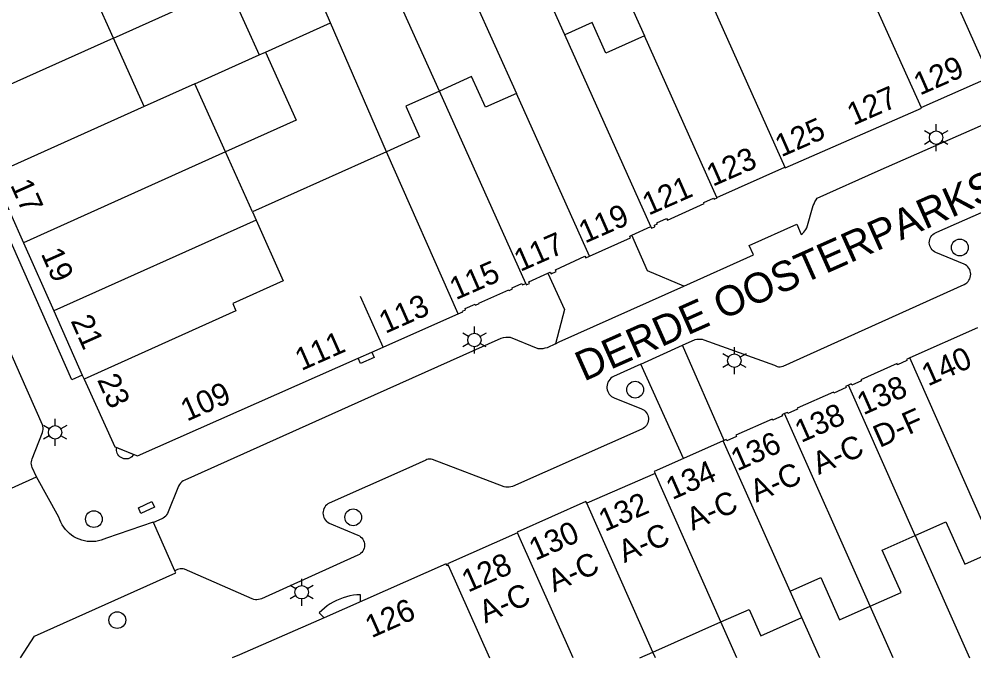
# Model space of a CAD drawing. Extents: x 122462 to 123306, y 485548 to 486417.
# Drawn here: x 123065.1 to 123129, y 485548.3 to 485591 of the extents above; entities that cross this region are included whole.
import ezdxf

# ---------------------------------------------------------------- set-up
doc = ezdxf.new("R2010")
doc.units = 0
for name, color, linetype in [('B-WE-IE-MEUBILAIR_WEGMEUBILAIR_VERKEERSBORD-S', 7, 'Continuous'), ('Level 1', 7, 'Continuous'), ('Level 10', 7, 'Continuous'), ('Level 11', 7, 'Continuous'), ('Level 17', 7, 'Continuous'), ('Level 19', 7, 'Continuous'), ('Level 30', 7, 'Continuous'), ('Level 4', 7, 'Continuous'), ('Level 40', 7, 'Continuous'), ('Level 50', 7, 'Continuous'), ('Level 53', 7, 'Continuous'), ('N-WE-AL-T25', 7, 'Continuous'), ('N-WE-GR-BOOM_DOORWORTELBARE RUIMTE-G', 7, 'Continuous')]:
    doc.layers.add(name, color=color, linetype=linetype)

msp = doc.modelspace()

# ---------------------------------------------------------------- linework, layer by layer
at = {"layer": 'Level 1'}
for p, q in [((123094.21, 485595.364), (123098.391, 485586.058)), ((123071.452, 485589.751), (123069.395, 485594.33)), ((123101.624, 485589.977), (123099.805, 485594.027)), ((123105.31, 485593.529), (123106.941, 485589.899)), ((123073.509, 485585.172), (123071.452, 485589.751)), ((123125.439, 485585.11), (123130.049, 485587.14)), ((123076.892, 485586.692), (123073.509, 485585.172)), ((123078.936, 485582.14), (123076.892, 485586.692)), ((123080.737, 485578.13), (123078.936, 485582.14)), ((123089.701, 485582.156), (123080.737, 485578.13)), ((123063.4, 485580.63), (123065.429, 485576.072)), ((123111.791, 485579.101), (123116.34, 485581.13)), ((123106.108, 485576.587), (123107.381, 485577.161)), ((123065.429, 485576.072), (123067.457, 485571.513)), ((123067.457, 485571.513), (123069.365, 485567.221)), ((123088.725, 485568.757), (123094.5, 485571.313)), ((123129.207, 485570.393), (123124.689, 485568.37)), ((123087.812, 485568.353), (123088.725, 485568.757)), ((123069.365, 485567.221), (123069.479, 485566.959)), ((123112.219, 485562.829), (123109.553, 485561.653)), ((123112.271, 485562.852), (123112.219, 485562.829)), ((123107.661, 485560.641), (123103.091, 485558.661)), ((123117.472, 485551.013), (123116.687, 485552.781)), ((123107.515, 485548.706), (123112.066, 485550.728)), ((123106.651, 485548.322), (123107.515, 485548.706))]:
    msp.add_line(p, q, dxfattribs=at)
for points in [[(123106.941, 485589.899), (123104.372, 485588.745), (123103.451, 485590.797), (123101.624, 485589.977)], [(123098.391, 485586.058), (123096.311, 485585.124), (123095.389, 485587.177), (123093.236, 485586.21)], [(123093.236, 485586.21), (123090.992, 485585.202), (123091.914, 485583.149), (123089.701, 485582.156)], [(123116.34, 485581.13), (123116.365, 485581.076), (123125.461, 485585.061), (123125.439, 485585.11)], [(123107.381, 485577.161), (123107.429, 485577.045), (123107.65, 485577.14), (123107.613, 485577.237), (123107.811, 485577.331), (123107.771, 485577.401), (123108.431, 485577.691), (123108.481, 485577.581), (123110.951, 485578.691), (123110.921, 485578.761), (123111.576, 485579.059), (123111.611, 485578.981), (123111.801, 485579.071), (123111.791, 485579.101)], [(123103.277, 485575.177), (123106.011, 485576.411), (123105.961, 485576.521), (123106.108, 485576.587)], [(123100.495, 485574.039), (123100.651, 485574.111), (123100.701, 485573.991), (123101.051, 485574.161), (123101.001, 485574.271), (123102.961, 485575.181), (123103.021, 485575.061), (123103.277, 485575.177)], [(123099.01, 485573.355), (123099.049, 485573.249), (123099.263, 485573.347), (123099.215, 485573.45), (123100.495, 485574.039)], [(123094.5, 485571.313), (123094.809, 485571.449), (123094.79, 485571.502), (123094.995, 485571.589), (123094.956, 485571.679), (123095.631, 485571.971), (123095.661, 485571.901), (123095.891, 485572.001), (123095.871, 485572.041), (123097.881, 485572.921), (123097.901, 485572.881), (123098.131, 485572.981), (123098.101, 485573.051), (123098.761, 485573.341), (123098.791, 485573.261), (123099.01, 485573.355)], [(123069.479, 485566.959), (123071.539, 485562.429), (123073.049, 485561.819), (123087.812, 485568.353)], [(123124.689, 485568.37), (123124.467, 485568.273), (123124.501, 485568.195), (123123.869, 485567.92), (123123.837, 485567.993), (123121.417, 485566.913), (123121.457, 485566.843), (123120.807, 485566.563), (123120.777, 485566.633), (123120.587, 485566.548)], [(123120.587, 485566.548), (123120.397, 485566.463), (123120.427, 485566.393), (123119.607, 485566.023), (123119.577, 485566.093), (123117.157, 485565.023), (123117.187, 485564.953), (123116.538, 485564.664), (123116.507, 485564.733), (123116.322, 485564.653)], [(123116.322, 485564.653), (123116.137, 485564.573), (123116.17, 485564.5), (123115.527, 485564.213), (123115.497, 485564.283), (123113.057, 485563.203), (123113.097, 485563.123), (123112.447, 485562.833), (123112.417, 485562.913), (123112.271, 485562.852)], [(123109.553, 485561.653), (123107.6, 485560.789), (123107.661, 485560.641)], [(123103.091, 485558.661), (123103.039, 485558.769), (123098.449, 485556.719), (123098.467, 485556.683)], [(123125.053, 485556.499), (123127.101, 485557.409), (123128.359, 485554.579), (123130.415, 485555.492)], [(123098.467, 485556.683), (123093.785, 485554.616), (123093.826, 485554.524)], [(123122.046, 485551.773), (123124.103, 485552.686), (123122.845, 485555.517), (123125.053, 485556.499)], [(123093.826, 485554.524), (123093.746, 485554.487), (123093.689, 485554.617), (123085.532, 485551.003), (123079.864, 485548.524), (123079.386, 485548.322)], [(123116.687, 485552.781), (123118.732, 485553.69), (123119.99, 485550.859), (123122.046, 485551.773)], [(123112.066, 485550.728), (123113.941, 485551.561), (123114.727, 485549.793), (123117.472, 485551.013)]]:
    msp.add_lwpolyline(points, dxfattribs=at)
at = {"layer": 'Level 10'}
msp.add_lwpolyline([(123072.233, 485561.623), (123072.137, 485561.638), (123072.044, 485561.667), (123071.957, 485561.71), (123071.878, 485561.767), (123071.808, 485561.835), (123071.75, 485561.913), (123071.704, 485561.999), (123071.673, 485562.091), (123071.656, 485562.186), (123071.654, 485562.284), (123071.667, 485562.38), (123072.811, 485561.918), (123072.754, 485561.84), (123072.685, 485561.771), (123072.606, 485561.714), (123072.519, 485561.67), (123072.427, 485561.639), (123072.331, 485561.624), (123072.233, 485561.623)], dxfattribs=at)
at = {"layer": 'Level 11'}
msp.add_lwpolyline([(123087.971, 485552.083), (123087.968, 485552.546), (123087.73, 485552.533), (123087.493, 485552.507), (123087.258, 485552.465), (123087.026, 485552.41), (123086.797, 485552.341), (123086.573, 485552.258), (123086.355, 485552.162), (123086.143, 485552.053), (123085.938, 485551.931), (123085.74, 485551.797), (123085.551, 485551.652), (123085.371, 485551.495), (123085.201, 485551.328), (123085.532, 485551.003)], dxfattribs=at)
at = {"layer": 'Level 17'}
for p, q in [((123106.7, 485567.956), (123109.495, 485569.221)), ((123112.271, 485562.852), (123109.495, 485569.221)), ((123109.553, 485561.653), (123106.7, 485567.956)), ((123063.109, 485558.987), (123066.312, 485560.416)), ((123075.558, 485554.133), (123074.125, 485557.364))]:
    msp.add_line(p, q, dxfattribs=at)
for points in [[(123109.584, 485573.161), (123114.25, 485575.263), (123113.94, 485575.893), (123117.134, 485577.317), (123117.419, 485576.626), (123117.516, 485576.694), (123117.604, 485576.773), (123117.681, 485576.864), (123117.746, 485576.963), (123117.797, 485577.07), (123118.239, 485578.551), (123118.289, 485578.684), (123118.349, 485578.813), (123118.419, 485578.936), (123118.498, 485579.054), (123122.564, 485580.878), (123137.364, 485587.377)], [(123066.312, 485560.416), (123066.016, 485561.051), (123065.982, 485561.144), (123065.962, 485561.24), (123065.956, 485561.339), (123065.965, 485561.437), (123065.987, 485561.533), (123066.024, 485561.625), (123066.704, 485563.386), (123066.735, 485563.489), (123066.751, 485563.595), (123066.751, 485563.703), (123066.736, 485563.809), (123066.705, 485563.912), (123065.252, 485567.18), (123057.88, 485583.878)], [(123109.495, 485569.221), (123110.338, 485569.602), (123110.454, 485569.627), (123110.572, 485569.638), (123110.69, 485569.635), (123110.808, 485569.617), (123110.922, 485569.586), (123115.639, 485567.879), (123115.728, 485567.836), (123115.822, 485567.806), (123115.92, 485567.788), (123116.019, 485567.783), (123116.117, 485567.792), (123116.214, 485567.814), (123128.332, 485573.285), (123128.425, 485573.337), (123128.509, 485573.402), (123128.583, 485573.478), (123128.646, 485573.564), (123128.696, 485573.658), (123128.733, 485573.758), (123128.754, 485573.862), (123128.761, 485573.969), (123128.753, 485574.075), (123128.729, 485574.179), (123128.692, 485574.278), (123128.64, 485574.371), (123128.576, 485574.456), (123128.501, 485574.531), (123128.415, 485574.595), (123128.322, 485574.646), (123126.424, 485575.411), (123126.333, 485575.461), (123126.249, 485575.523), (123126.175, 485575.597), (123126.112, 485575.68), (123126.062, 485575.771), (123126.025, 485575.868), (123126.002, 485575.97), (123125.993, 485576.074), (123125.999, 485576.177), (123126.02, 485576.28), (123126.055, 485576.378), (123126.104, 485576.47), (123126.165, 485576.554), (123126.237, 485576.629), (123126.319, 485576.693), (123126.409, 485576.745), (123126.506, 485576.784), (123133.427, 485579.829)], [(123109.584, 485573.161), (123107.158, 485574.184), (123106.108, 485576.587)], [(123100.495, 485574.039), (123101.613, 485571.603), (123100.996, 485569.314)], [(123100.996, 485569.314), (123101.257, 485569.439), (123109.584, 485573.161)], [(123100.996, 485569.314), (123100.45, 485569.052), (123100.298, 485569.016), (123100.144, 485568.992), (123099.988, 485568.979), (123099.832, 485568.977), (123098, 485569.736), (123097.835, 485569.744), (123097.67, 485569.737), (123097.506, 485569.714), (123097.345, 485569.676), (123088.872, 485565.877), (123076.219, 485560.205), (123076.116, 485560.149), (123076.02, 485560.08), (123075.935, 485559.999), (123075.86, 485559.909), (123075.797, 485559.809), (123075.056, 485557.983), (123075.005, 485557.889), (123074.941, 485557.804), (123074.865, 485557.729), (123074.778, 485557.666), (123074.684, 485557.616), (123074.125, 485557.364)], [(123106.7, 485567.956), (123104.873, 485567.13), (123104.782, 485567.077), (123104.698, 485567.011), (123104.624, 485566.936), (123104.561, 485566.85), (123104.51, 485566.758), (123104.472, 485566.659), (123104.447, 485566.556), (123104.437, 485566.45), (123104.441, 485566.345), (123104.459, 485566.24), (123104.491, 485566.139), (123104.536, 485566.043), (123104.594, 485565.955), (123104.663, 485565.874), (123104.743, 485565.804), (123104.831, 485565.745), (123104.926, 485565.699), (123106.748, 485564.977), (123106.841, 485564.933), (123106.928, 485564.877), (123107.006, 485564.809), (123107.073, 485564.731), (123107.129, 485564.644), (123107.172, 485564.551), (123107.202, 485564.452), (123107.217, 485564.35), (123107.219, 485564.247), (123107.205, 485564.145), (123107.178, 485564.045), (123107.137, 485563.95), (123107.083, 485563.862), (123107.018, 485563.783), (123106.941, 485563.713), (123106.856, 485563.655), (123106.764, 485563.609), (123098.135, 485559.784), (123098.024, 485559.752), (123097.909, 485559.732), (123097.793, 485559.725), (123097.677, 485559.731), (123097.563, 485559.75), (123092.777, 485561.588), (123092.685, 485561.608), (123092.59, 485561.612), (123092.497, 485561.6), (123092.407, 485561.573), (123092.322, 485561.531), (123090.986, 485560.937), (123085.875, 485558.667), (123085.785, 485558.616), (123085.703, 485558.552), (123085.631, 485558.478), (123085.569, 485558.395), (123085.52, 485558.303), (123085.484, 485558.206), (123085.462, 485558.105), (123085.455, 485558.002), (123085.462, 485557.898), (123085.483, 485557.797), (123085.518, 485557.699), (123085.566, 485557.608), (123085.627, 485557.524), (123085.699, 485557.449), (123085.78, 485557.385), (123085.87, 485557.333), (123087.797, 485556.532), (123087.89, 485556.481), (123087.975, 485556.418), (123088.05, 485556.343), (123088.113, 485556.258), (123088.164, 485556.165), (123088.201, 485556.065), (123088.224, 485555.962), (123088.231, 485555.856), (123088.223, 485555.75), (123088.201, 485555.647), (123088.163, 485555.547), (123088.112, 485555.454), (123088.048, 485555.37), (123087.973, 485555.295), (123087.888, 485555.232), (123087.795, 485555.181), (123081.345, 485552.278), (123081.247, 485552.24), (123081.145, 485552.215), (123081.04, 485552.205), (123080.935, 485552.209), (123080.831, 485552.228), (123080.731, 485552.261), (123076.194, 485554.247), (123076.101, 485554.268), (123076.005, 485554.276), (123075.91, 485554.271), (123075.816, 485554.255), (123075.725, 485554.225), (123075.638, 485554.185), (123075.558, 485554.133)], [(123074.125, 485557.364), (123074.114, 485557.388), (123070.987, 485556.325), (123070.814, 485556.249), (123070.635, 485556.188), (123070.451, 485556.142), (123070.264, 485556.111), (123070.076, 485556.096), (123069.887, 485556.096), (123069.698, 485556.112), (123069.511, 485556.144), (123069.328, 485556.191), (123069.149, 485556.253), (123068.976, 485556.33), (123068.81, 485556.42), (123068.652, 485556.525), (123068.504, 485556.642), (123068.365, 485556.77), (123068.238, 485556.91), (123068.122, 485557.06), (123068.019, 485557.219), (123067.93, 485557.386), (123067.855, 485557.56), (123067.795, 485557.739), (123066.312, 485560.416)], [(123065.23, 485548.322), (123066.171, 485549.783), (123075.616, 485554.003), (123075.558, 485554.133)]]:
    msp.add_lwpolyline(points, dxfattribs=at)
at = {"layer": 'Level 19'}
for p, q in [((123093.236, 485586.21), (123089.957, 485593.51)), ((123071.452, 485589.751), (123079.134, 485593.202)), ((123079.134, 485593.202), (123081.191, 485588.624)), ((123085.956, 485590.766), (123085.592, 485591.606)), ((123081.621, 485588.817), (123085.956, 485590.766)), ((123089.701, 485582.156), (123085.956, 485590.766)), ((123076.892, 485586.692), (123081.191, 485588.624)), ((123081.191, 485588.624), (123081.621, 485588.817)), ((123125.053, 485556.499), (123128.686, 485548.322)), ((123123.579, 485548.322), (123122.046, 485551.773)), ((123113.135, 485548.322), (123112.066, 485550.728)), ((123118.668, 485548.322), (123117.472, 485551.013)), ((123107.686, 485548.322), (123107.515, 485548.706))]:
    msp.add_line(p, q, dxfattribs=at)
msp.add_lwpolyline([(123081.621, 485588.817), (123083.666, 485584.264), (123078.936, 485582.14)], dxfattribs=at)
at = {"layer": 'Level 30'}
msp.add_lwpolyline([(123069.365, 485567.221), (123068.674, 485566.914), (123062.655, 485580.473), (123063.336, 485580.775)], dxfattribs=at)
at = {"layer": 'Level 4'}
for p, q in [((123130.049, 485587.14), (123125.14, 485598.073)), ((123071.452, 485589.751), (123061.324, 485585.201)), ((123107.381, 485577.161), (123101.624, 485589.977)), ((123111.791, 485579.101), (123106.941, 485589.899)), ((123099.01, 485573.355), (123093.236, 485586.21)), ((123103.277, 485575.177), (123098.391, 485586.058)), ((123073.509, 485585.172), (123063.4, 485580.63)), ((123078.936, 485582.14), (123065.429, 485576.072)), ((123094.5, 485571.313), (123089.701, 485582.156)), ((123080.737, 485578.13), (123080.981, 485577.588)), ((123080.981, 485577.588), (123067.457, 485571.513)), ((123129.605, 485557.314), (123124.689, 485568.37)), ((123125.053, 485556.499), (123120.587, 485566.548)), ((123122.046, 485551.773), (123116.322, 485564.653)), ((123116.687, 485552.781), (123112.219, 485562.829)), ((123112.066, 485550.728), (123107.661, 485560.641)), ((123107.515, 485548.706), (123103.091, 485558.661)), ((123102.183, 485548.322), (123098.467, 485556.683)), ((123093.826, 485554.524), (123096.583, 485548.322))]:
    msp.add_line(p, q, dxfattribs=at)
msp.add_lwpolyline([(123080.981, 485577.588), (123082.803, 485573.532), (123079.421, 485572.013), (123079.64, 485571.524), (123069.479, 485566.959)], dxfattribs=at)
at = {"layer": 'Level 40'}
for points in [[(123087.812, 485568.353), (123088.725, 485568.758), (123088.725, 485568.757)], [(123088.725, 485568.757), (123088.885, 485568.397), (123087.971, 485567.993), (123087.812, 485568.353)], [(123073.282, 485557.985), (123073.114, 485558.349), (123074.022, 485558.767), (123074.19, 485558.403), (123073.282, 485557.985)]]:
    msp.add_lwpolyline(points, dxfattribs=at)
at = {"layer": 'Level 50'}
for p, q in [((123126.447, 485583.55), (123126.447, 485584)), ((123126.057, 485583.325), (123125.667, 485583.55)), ((123127.226, 485583.55), (123126.836, 485583.325)), ((123126.057, 485582.875), (123125.667, 485582.65)), ((123126.447, 485582.2), (123126.447, 485582.65)), ((123127.226, 485582.65), (123126.836, 485582.875)), ((123095.581, 485570.021), (123095.581, 485570.471)), ((123095.191, 485569.796), (123094.801, 485570.021)), ((123096.36, 485570.021), (123095.97, 485569.796)), ((123095.191, 485569.346), (123094.801, 485569.121)), ((123095.581, 485568.671), (123095.581, 485569.121)), ((123096.36, 485569.121), (123095.97, 485569.346)), ((123112.57, 485568.413), (123112.18, 485568.638)), ((123112.96, 485568.638), (123112.96, 485569.088)), ((123113.739, 485568.638), (123113.349, 485568.413)), ((123112.57, 485567.963), (123112.18, 485567.738)), ((123113.739, 485567.738), (123113.349, 485567.963)), ((123112.96, 485567.288), (123112.96, 485567.738)), ((123067.548, 485563.849), (123067.548, 485564.299)), ((123067.158, 485563.624), (123066.768, 485563.849)), ((123068.327, 485563.849), (123067.937, 485563.624)), ((123067.158, 485563.174), (123066.768, 485562.949)), ((123067.548, 485562.499), (123067.548, 485562.949)), ((123068.327, 485562.949), (123067.937, 485563.174)), ((123083.642, 485552.934), (123083.252, 485553.159)), ((123084.032, 485553.159), (123084.032, 485553.609)), ((123084.811, 485553.159), (123084.421, 485552.934)), ((123083.642, 485552.484), (123083.252, 485552.259)), ((123084.032, 485551.809), (123084.032, 485552.259)), ((123084.811, 485552.259), (123084.421, 485552.484))]:
    msp.add_line(p, q, dxfattribs=at)
for centre in [(123126.447, 485583.1), (123095.581, 485569.571), (123112.96, 485568.188), (123067.548, 485563.399), (123084.032, 485552.709)]:
    msp.add_circle(centre, 0.45, dxfattribs=at)
at = {"layer": 'Level 53'}
for centre in [(123128.033, 485575.753), (123106.327, 485566.252), (123087.479, 485557.719), (123070.14, 485557.599), (123071.705, 485550.847)]:
    msp.add_circle(centre, 0.56, dxfattribs=at)
at = {"layer": 'N-WE-AL-T25'}
for p, q in [((123119.545, 485598.239), (123125.439, 485585.11)), ((123109.856, 485595.57), (123116.34, 485581.13)), ((123089.471, 485569.088), (123087.971, 485572.477))]:
    msp.add_line(p, q, dxfattribs=at)

# ---------------------------------------------------------------- texts
at = {"layer": 'B-WE-IE-MEUBILAIR_WEGMEUBILAIR_VERKEERSBORD-S'}
for s, rotation, p in [('129', 23.68328, (123125.367, 485585.902)), ('127', 23.68328, (123120.914, 485583.886)), ('125', 23.68328, (123116.098, 485581.776)), ('123', 23.68328, (123111.519, 485579.809)), ('17', 293.99003, (123064.529, 485579.941)), ('121', 23.68328, (123107.226, 485577.876)), ('119', 23.68328, (123102.973, 485576.012)), ('117', 23.68328, (123098.647, 485574.114)), ('19', 293.99003, (123066.575, 485575.343)), ('115', 23.68328, (123094.338, 485572.224)), ('113', 23.87203, (123089.626, 485569.976)), ('21', 293.99003, (123068.569, 485570.856)), ('111', 23.87203, (123084.01, 485567.491)), ('140', 23.88738, (123125.906, 485566.457)), ('23', 293.99003, (123070.338, 485566.914)), ('109', 23.87203, (123076.362, 485564.107)), ('138', 23.88738, (123121.587, 485564.531)), ('138', 23.88738, (123117.426, 485562.681)), ('D-F', 24.0503, (123122.671, 485562.348)), ('136', 23.88738, (123113.154, 485560.784)), ('A-C', 23.85256, (123118.591, 485560.54)), ('134', 23.82682, (123108.814, 485558.867)), ('A-C', 23.87528, (123114.422, 485558.689)), ('132', 23.40935, (123104.301, 485556.735)), ('A-C', 23.80275, (123110.163, 485556.807)), ('130', 24.02374, (123099.66, 485554.799)), ('A-C', 23.42517, (123105.607, 485554.651)), ('128', 23.94419, (123095.157, 485552.676)), ('A-C', 24.06665, (123100.902, 485552.689)), ('A-C', 23.82039, (123096.303, 485550.612)), ('126', 23.94419, (123088.702, 485549.629))]:
    msp.add_text(s, height=1.5, rotation=rotation, dxfattribs=at).set_placement(p)
at = {"layer": 'N-WE-GR-BOOM_DOORWORTELBARE RUIMTE-G'}
msp.add_text('DERDE OOSTERPARKSTRAAT', height=2, rotation=24.00961, dxfattribs=at).set_placement((123102.903, 485566.781))

doc.saveas('drawing.dxf')
